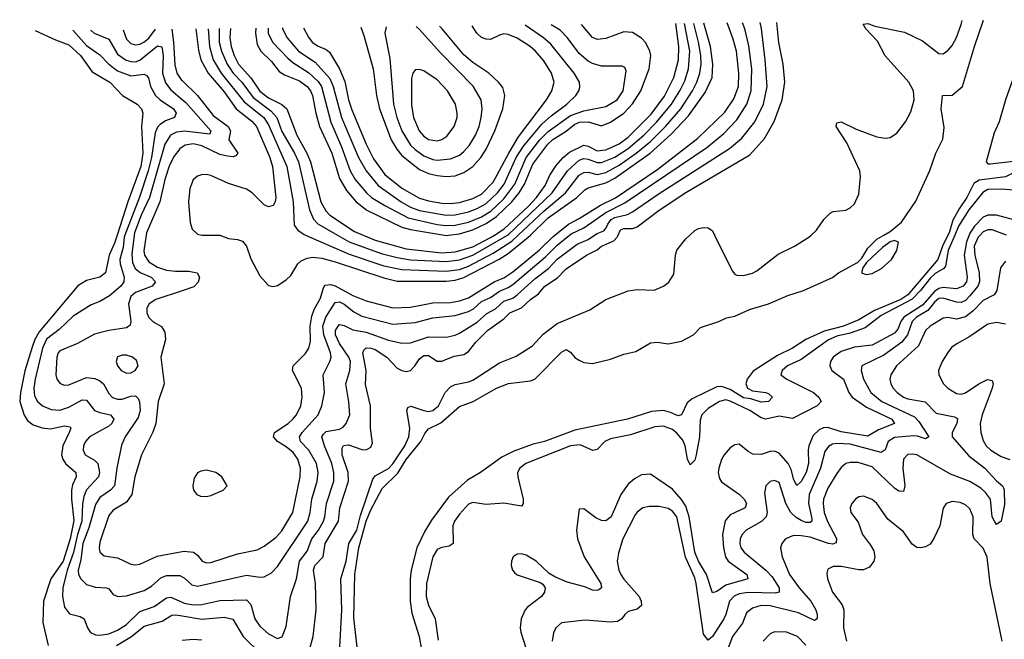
# Model space of a CAD drawing. Header units: inches. Extents: x 1649636 to 1815363, y 506543 to 641975.
# Tile 384 of 656: x 1699269 to 1703705, y 638178 to 640971. Entities that reach past the tile are written whole.
import ezdxf

# ---------------------------------------------------------------- set-up
doc = ezdxf.new("R2010")
doc.units = ezdxf.units.IN
doc.header["$MEASUREMENT"] = 0
for name, color, linetype in [('B6693', 7, 'Continuous'), ('B6694', 7, 'Continuous'), ('B7603', 7, 'Continuous'), ('B7604', 7, 'Continuous')]:
    doc.layers.add(name, color=color, linetype=linetype)

msp = doc.modelspace()

# ---------------------------------------------------------------- linework, layer by layer
at = {"layer": 'B6693', "color": 5}
for points, elevation in [([(1699708, 640000), (1699696.5, 639963.5), (1699671.2, 639910), (1699655.7, 639830), (1699630.1, 639809.9), (1699570, 639794.9), (1699530, 639771.6), (1699356.1, 639563.9), (1699336.6, 639530), (1699324.6, 639495.4), (1699292.1, 639387.9), (1699271.6, 639290), (1699268.7, 639250), (1699288.4, 639188.4), (1699304.5, 639164.5), (1699330, 639144.1), (1699370, 639130.5), (1699407.3, 639127.3), (1699470, 639139.6), (1699496, 639136), (1699499.7, 639130), (1699492.2, 639110), (1699462.5, 639050), (1699457.5, 639010), (1699462.4, 638990), (1699474.4, 638970), (1699521.9, 638930), (1699522.7, 638910), (1699506.3, 638873.7), (1699501.4, 638850), (1699501.7, 638810), (1699512.8, 638712.8), (1699496.7, 638630), (1699463.9, 638530), (1699408.9, 638450), (1699376.3, 638350), (1699373.5, 638253.5), (1699396.5, 638150)], 420), ([(1699742.7, 640000), (1699738.8, 639990), (1699735.3, 639944.7), (1699720.3, 639890), (1699721, 639870), (1699740.1, 639810), (1699737.9, 639790), (1699724, 639770), (1699673.3, 639726.7), (1699630, 639700.8), (1699590, 639686.3), (1699510, 639634.6), (1699446.1, 639573.9), (1699390, 639531.5), (1699371.4, 639490), (1699338.4, 639350), (1699331.8, 639310), (1699335, 639275), (1699349.4, 639250), (1699371.5, 639230), (1699410, 639214.2), (1699450, 639211.1), (1699490, 639223.6), (1699550, 639257.5), (1699570, 639255.5), (1699606.4, 639210), (1699630, 639199.7), (1699677.4, 639190), (1699693.5, 639170), (1699683.5, 639150), (1699670, 639138.3), (1699583, 639090), (1699564.8, 639070), (1699556, 639050), (1699555, 639030), (1699563.7, 639010), (1699605.9, 638985.9), (1699621.2, 638970), (1699628.1, 638930), (1699623.3, 638910), (1699570, 638851.6), (1699557.8, 638822.2), (1699551, 638789), (1699548.8, 638710), (1699529.4, 638650.6), (1699511.4, 638568.6), (1699482.5, 638490), (1699462.7, 638410), (1699460.8, 638370), (1699470, 638322.4), (1699492.9, 638292.9), (1699540.4, 638280.5), (1699559.1, 638270), (1699574.2, 638230), (1699588.1, 638208.1), (1699610, 638198.3), (1699630, 638196.6), (1699670, 638202.1), (1699710, 638218.3), (1699750, 638244), (1699810, 638303.8), (1699874.8, 638325.2), (1699930, 638364.6), (1699950, 638367.9), (1700000, 638345.8)], 440), ([(1699784.7, 640000), (1699774.4, 639914.4), (1699776.6, 639876.6), (1699789.4, 639849.4), (1699811.3, 639831.3), (1699861.2, 639810), (1699880.4, 639790), (1699864.8, 639770), (1699790, 639741), (1699770, 639722.5), (1699759.3, 639690), (1699769.4, 639610.6), (1699766.2, 639593.8), (1699750, 639581.5), (1699670, 639570.5), (1699606.3, 639553.7), (1699528.8, 639511.2), (1699450, 639478), (1699442, 639470), (1699436.4, 639450), (1699431.9, 639370), (1699436.1, 639350), (1699451.3, 639331.3), (1699470, 639324.1), (1699490, 639325.4), (1699570, 639357.3), (1699606.7, 639353.3), (1699630, 639343.6), (1699646.7, 639330), (1699670, 639285.4), (1699687.4, 639267.4), (1699710, 639260.1), (1699730, 639261), (1699770, 639274.1), (1699790, 639275.5), (1699802.9, 639262.9), (1699808.6, 639248.6), (1699810.9, 639210), (1699802.4, 639177.6), (1699744.1, 639090), (1699726.7, 639053.3), (1699706, 638950), (1699696.2, 638870), (1699678.1, 638850), (1699630, 638816.4), (1699610, 638785), (1699579.9, 638680.1), (1699553.6, 638610), (1699543.7, 638536.3), (1699531.8, 638490), (1699533.8, 638470), (1699544.1, 638450), (1699570, 638425.2), (1699610, 638413.1), (1699660.5, 638410), (1699670, 638404.9), (1699690, 638380.3), (1699711.1, 638371.1), (1699750, 638374.1), (1699830, 638398.5), (1699862.1, 638417.9), (1699904.9, 638455.1), (1699930, 638465.6), (1699990, 638465.5), (1700000, 638459.9)], 460), ([(1699839.1, 640000), (1699828.6, 639928.6), (1699830.5, 639910), (1699850, 639879.1), (1699890, 639855.4), (1699930, 639842.5), (1699970, 639837.3), (1700000, 639837.5)], 480), ([(1700000, 639749.2), (1699881.5, 639710), (1699851.5, 639690), (1699842, 639670), (1699842.1, 639650), (1699850, 639628.8), (1699870, 639608.7), (1699908.1, 639588.1), (1699922.9, 639562.9), (1699926.2, 639530), (1699904.8, 639450), (1699919.8, 639330), (1699893.3, 639250), (1699882, 639150), (1699867.9, 639112.1), (1699817.4, 639010), (1699787.2, 638910), (1699773.3, 638830), (1699750, 638795.4), (1699690, 638760.5), (1699670, 638735.8), (1699630, 638615.6), (1699626.3, 638590), (1699630.3, 638570), (1699650, 638554.7), (1699710, 638544.8), (1699770, 638516), (1699790, 638513.4), (1699810, 638517.1), (1699887.6, 638552.4), (1700000, 638572.9)], 480), ([(1699704.9, 638150), (1699772, 638190), (1699830, 638237.3), (1699910, 638260.1), (1699953.4, 638286.6), (1699971.6, 638288.4), (1700000, 638283.5)], 420)]:
    msp.add_lwpolyline(points, dxfattribs=dict(at, elevation=elevation))
at = {"layer": 'B6693', "color": 5, "elevation": 480}
msp.add_lwpolyline([(1699730, 639458.7), (1699709.5, 639450.5), (1699702.6, 639430), (1699709.3, 639410), (1699726.2, 639390), (1699750, 639377.4), (1699770, 639379.4), (1699788.4, 639390), (1699802, 639410), (1699794.6, 639434.6), (1699776.8, 639450), (1699750, 639458.4)], close=True, dxfattribs=at)
at = {"layer": 'B6694', "color": 5}
for points, elevation in [([(1699338.1, 640921.8), (1699430, 640880.1), (1699490, 640858.2), (1699542.1, 640810), (1699595.4, 640735.4), (1699674.8, 640690), (1699732.6, 640630), (1699798, 640590), (1699817.1, 640570), (1699823.5, 640550), (1699816.9, 640490), (1699823.6, 640370), (1699814.2, 640310), (1699755.4, 640150), (1699708, 640000)], 420), ([(1699508.2, 640923.7), (1699510, 640922.8), (1699570, 640854.8), (1699630, 640813.1), (1699670.1, 640770), (1699710, 640739.9), (1699770, 640718.4), (1699830, 640725.7), (1699840.1, 640720.1), (1699849.1, 640709.1), (1699858.5, 640670), (1699880.1, 640630), (1699900.9, 640610), (1699961.5, 640570), (1699973.5, 640550), (1699965.8, 640530), (1699925.6, 640514.5), (1699901.2, 640498.8), (1699890, 640486.6), (1699878.6, 640461.4), (1699862.3, 640350), (1699847.5, 640290), (1699809.1, 640170.9), (1699742.7, 640000)], 440), ([(1699588.4, 640924.6), (1699590, 640922.4), (1699604.2, 640910), (1699670, 640884.1), (1699710, 640816.3), (1699748.9, 640788.9), (1699770, 640782.1), (1699790, 640781.7), (1699810, 640788.7), (1699890, 640853.6), (1699909.5, 640849.5), (1699915.2, 640810), (1699911.8, 640730), (1699925.8, 640685.8), (1699950, 640655.2), (1700000, 640612)], 460), ([(1699735.3, 640926.2), (1699750, 640884), (1699770, 640863.6), (1699790, 640857.6), (1699810, 640860.9), (1699828.2, 640870), (1699850, 640888.6), (1699880.1, 640927.8)], 480), ([(1699954.6, 640928.6), (1699962.2, 640870), (1699967.4, 640767.4), (1699977.2, 640730), (1699998.3, 640698.3), (1700000, 640696.7)], 480), ([(1700000, 640467.1), (1699975.6, 640464.3), (1699948.6, 640450), (1699922.1, 640410), (1699853.5, 640170), (1699815.9, 640090), (1699785.9, 640010), (1699784.7, 640000)], 460), ([(1700000, 640396.5), (1699990.3, 640389.7), (1699964, 640356), (1699944.3, 640315.7), (1699922.7, 640250), (1699900.2, 640150), (1699840.5, 640010), (1699839.1, 640000)], 480)]:
    msp.add_lwpolyline(points, dxfattribs=dict(at, elevation=elevation))
at = {"layer": 'B7603', "color": 5}
for points, elevation in [([(1700000, 638572.9), (1700010, 638574.7), (1700051.3, 638571.3), (1700070, 638557.7), (1700090.1, 638530.1), (1700110, 638521.9), (1700130, 638523.6), (1700250, 638563.6), (1700338.9, 638581.1), (1700370, 638597.3), (1700423.2, 638636.8), (1700450, 638666.7), (1700499, 638750), (1700532.3, 638910), (1700534.5, 638950), (1700521.7, 638990), (1700500.1, 639020.1), (1700470, 639045.5), (1700429.9, 639070), (1700411.6, 639090), (1700416.9, 639110), (1700477.8, 639150), (1700499.9, 639170), (1700516, 639190), (1700535.5, 639230), (1700541.6, 639270), (1700537.8, 639310), (1700498.5, 639390), (1700501, 639410), (1700555.4, 639464.6), (1700571.1, 639490), (1700578.7, 639521.3), (1700577.5, 639590), (1700584.8, 639635.2), (1700595.5, 639664.5), (1700624.6, 639715.4), (1700637.5, 639762.5), (1700645.3, 639774.7), (1700670, 639777), (1700690, 639771.6), (1700770, 639728.4), (1700830, 639703.2), (1700950, 639672.8), (1701030, 639675.7), (1701130, 639694.3), (1701210, 639696), (1701250, 639703.7), (1701290, 639717.8), (1701406.1, 639790), (1701450, 639807.7), (1701490, 639833.9), (1701610, 639932.9), (1701670, 639992.7), (1701679.1, 640000)], 480), ([(1700000, 638459.9), (1700010, 638454.3), (1700043.9, 638423.9), (1700070, 638417.1), (1700290, 638467.4), (1700350, 638457.4), (1700370, 638459.5), (1700403, 638477), (1700430, 638506), (1700566.6, 638710), (1700577.6, 638750), (1700584.5, 638810), (1700609.2, 638890), (1700614.1, 638930), (1700606.2, 638970), (1700571.6, 639030), (1700534.3, 639070), (1700528.8, 639090), (1700541.1, 639110), (1700612.8, 639190), (1700630.4, 639230), (1700642.1, 639290), (1700636.2, 639370), (1700666.7, 639430), (1700671.3, 639450), (1700669, 639470), (1700638.9, 639550), (1700634.5, 639590), (1700647.3, 639630), (1700690, 639696.6), (1700710, 639699.1), (1700730, 639688.9), (1700773.6, 639653.6), (1700810, 639634.2), (1700950, 639598.3), (1701050, 639605.5), (1701130, 639626.7), (1701230, 639637), (1701290, 639655.9), (1701312.7, 639667.3), (1701350, 639700.4), (1701390, 639718.1), (1701430, 639747.4), (1701470, 639763.4), (1701490, 639777.3), (1701637.9, 639902.1), (1701690, 639955.3), (1701746.2, 640000)], 460), ([(1700000, 638345.8), (1700010, 638341.3), (1700050, 638333.3), (1700090, 638334.8), (1700170, 638352.7), (1700290, 638355.7), (1700310, 638334.9), (1700328.6, 638270), (1700350, 638237.1), (1700390, 638202.4), (1700430, 638181.7), (1700450.6, 638189.4), (1700470, 638234.8), (1700488.5, 638370), (1700515.2, 638450), (1700529.2, 638530), (1700564.6, 638575.4), (1700584.2, 638630), (1700615.6, 638670), (1700636.8, 638710), (1700643.5, 638730), (1700651.2, 638790), (1700684, 638890), (1700683.9, 638930), (1700675.1, 638970), (1700641.6, 639050), (1700630.4, 639090), (1700636.9, 639103.1), (1700650, 639114), (1700710, 639125.3), (1700726.5, 639133.5), (1700740.2, 639150), (1700755.7, 639190), (1700751.8, 639248.2), (1700738.3, 639330), (1700756.7, 639390), (1700758.4, 639430), (1700750.9, 639450), (1700710, 639511.9), (1700691.8, 639550), (1700690.9, 639570), (1700703, 639590), (1700710, 639596.4), (1700730, 639593), (1700770, 639573.5), (1700830, 639562.6), (1700930, 639526), (1700990, 639512.3), (1701030, 639514.3), (1701110, 639541.8), (1701190, 639539.6), (1701230, 639548.5), (1701250, 639557.9), (1701330, 639607.4), (1701372.9, 639647.1), (1701411.9, 639668.1), (1701450, 639702.2), (1701490, 639716.3), (1701509.9, 639730), (1701590, 639802.4), (1701650.7, 639849.3), (1701690, 639891.1), (1701780.6, 639959.4), (1701830, 639980.7), (1701858.8, 640000)], 440), ([(1700090, 640000.1), (1700170, 640000.1), (1700170.2, 640000)], 520), ([(1700170.2, 640000), (1700210, 639985), (1700250, 639980.4), (1700272.8, 639972.8), (1700290.1, 639950.1), (1700310, 639893.1), (1700350, 639817), (1700390, 639773.1), (1700410, 639767.8), (1700430, 639772.2), (1700470, 639798.2), (1700490, 639818.5), (1700522.1, 639870), (1700536.5, 639883.5), (1700564.1, 639895.9), (1700590, 639900.1), (1700630, 639896.1), (1700690, 639880.2), (1700910, 639806.9), (1700970, 639793.1), (1701190, 639792.6), (1701230, 639796.9), (1701270, 639808.3), (1701429.1, 639890.9), (1701470, 639917.8), (1701559.4, 639990), (1701569.6, 640000)], 520), ([(1700556, 640000), (1700753.8, 639913.8), (1700910, 639862.2), (1700990, 639845.1), (1701190, 639838), (1701250, 639844.3), (1701290, 639860), (1701401.2, 639918.8), (1701486.7, 639973.3), (1701515.1, 640000)], 540), ([(1700574.4, 638130), (1700591.6, 638190), (1700604.5, 638310), (1700601.3, 638430), (1700591.7, 638490), (1700598.2, 638510), (1700635.7, 638550), (1700644.7, 638610), (1700704.5, 638710), (1700710.9, 638770), (1700749.6, 638890), (1700748.7, 638930), (1700721, 639010), (1700721, 639039), (1700728.3, 639051.7), (1700750, 639054.5), (1700810, 639032.9), (1700830, 639031.6), (1700850, 639043.5), (1700857.8, 639062.2), (1700849.4, 639130), (1700849.9, 639230), (1700826, 639326), (1700829.9, 639390), (1700815.3, 639470), (1700818.6, 639481.4), (1700830, 639491.1), (1700850, 639490.5), (1700870, 639483.7), (1700923.3, 639450), (1700970, 639400.7), (1700990, 639389.2), (1701010, 639385), (1701030, 639390.1), (1701049.6, 639410.4), (1701070, 639441.9), (1701090, 639457.8), (1701110, 639457.4), (1701150, 639432), (1701170, 639431), (1701226.1, 639453.9), (1701270, 639461.9), (1701290, 639475.1), (1701323.4, 639516.6), (1701376.7, 639570), (1701450, 639622.7), (1701477.5, 639650), (1701530, 639672.4), (1701569.9, 639710), (1701605.4, 639734.6), (1701634.1, 639770), (1701692, 639808), (1701730, 639848.3), (1701821.9, 639910), (1701870, 639933.2), (1701890, 639950.4), (1701946, 639974), (1701960.8, 639990), (1701965.3, 640000)], 420), ([(1700700.8, 640000), (1700753.1, 639970), (1700897.7, 639917.7), (1700970, 639898.7), (1701029, 639889), (1701190, 639880.3), (1701250, 639887.9), (1701310, 639909.4), (1701466.8, 640000)], 560), ([(1700704.6, 638030), (1700719.8, 638310), (1700714.9, 638450), (1700739.5, 638530), (1700751, 638609), (1700787.8, 638670), (1700804.6, 638735.4), (1700859.6, 638900.4), (1700870, 638914.4), (1700930, 638947.5), (1700950, 638968.8), (1701003.4, 639050), (1701022.1, 639090), (1701027.1, 639130), (1701013.2, 639210), (1701017.8, 639222.2), (1701031.5, 639228.5), (1701090, 639208.6), (1701110, 639205.4), (1701130, 639209.3), (1701156, 639230), (1701186.1, 639290), (1701210, 639316.2), (1701230, 639326.7), (1701290, 639338.1), (1701310, 639346), (1701430, 639424.8), (1701506, 639454), (1701579.5, 639500.5), (1701627, 639553), (1701690, 639602), (1701836.9, 639663.1), (1701910, 639709.2), (1702010, 639748.2), (1702050, 639755.2), (1702127.7, 639752.3), (1702169.8, 639770.2), (1702192.8, 639787.2), (1702215.5, 639824.5), (1702223.5, 639910), (1702230, 639932.2), (1702270, 639982.6), (1702288.1, 640000)], 380), ([(1700799.8, 638050), (1700774, 638274), (1700778.1, 638470), (1700796.4, 638590), (1700829.2, 638710.8), (1700850, 638760.8), (1700902.5, 638857.5), (1700972.7, 638927.3), (1701010, 638988.5), (1701076, 639070), (1701094.1, 639105.9), (1701110, 639125.9), (1701166.8, 639153.2), (1701250, 639227.9), (1701311.9, 639250), (1701417.4, 639310), (1701471, 639331), (1701570, 639343.6), (1701590, 639350.3), (1701710, 639472.6), (1701730, 639483.7), (1701750, 639472.7), (1701770, 639448.7), (1701790, 639436), (1701810, 639425.5), (1701850, 639420.5), (1701930, 639440.4), (1701990, 639463.7), (1702044.9, 639475.1), (1702110, 639513.7), (1702142.7, 639517.3), (1702190.4, 639510.4), (1702250, 639521.7), (1702304, 639550), (1702336.6, 639583.4), (1702419, 639610), (1702453.7, 639626.3), (1702490, 639634.9), (1702556.1, 639663.9), (1702642.7, 639690), (1702730, 639727.2), (1702799.3, 639750), (1702930, 639808.2), (1702957.2, 639830), (1703043.2, 639876.8), (1703063.2, 639896.8), (1703090, 639941), (1703130, 639981), (1703162.6, 640000)], 360), ([(1700816.1, 640000), (1700870, 639977.7), (1701010, 639938.6), (1701170, 639919.6), (1701230, 639923.9), (1701310, 639947.4), (1701390.5, 639989.5), (1701407.2, 640000)], 580), ([(1703450.6, 640000), (1703425.8, 639950), (1703405.1, 639890), (1703270, 639730.5), (1703237.8, 639710), (1703120.3, 639659.7), (1703050, 639618.6), (1702980.6, 639590), (1702892.8, 639567.2), (1702811, 639529), (1702750.4, 639490), (1702682.4, 639457.6), (1702573.5, 639386.5), (1702545.6, 639350), (1702540.9, 639330), (1702548.4, 639310), (1702570, 639298), (1702630.7, 639290), (1702643.7, 639283.7), (1702660.4, 639270), (1702642.4, 639250), (1702610, 639246.1), (1702562.1, 639262.1), (1702530, 639266.4), (1702470, 639304.5), (1702430, 639317.5), (1702410, 639316.5), (1702297.8, 639262.2), (1702276.3, 639243.7), (1702250, 639189.6), (1702235.1, 639184.9), (1702201, 639201), (1702170, 639209.5), (1702114.6, 639205.4), (1702007.3, 639170), (1701770, 639121.1), (1701632.4, 639070), (1701582.5, 639057.5), (1701494.7, 639025.3), (1701441.6, 638998.4), (1701344.9, 638930), (1701285.5, 638894.5), (1701201.2, 638818.8), (1701124.7, 638715.3), (1701094.6, 638665.4), (1701058.5, 638590), (1701032.5, 638490), (1701028.6, 638450), (1701027.9, 638350), (1701035.6, 638295.6), (1701068.2, 638190), (1701079.2, 638130)], 360), ([(1703481.4, 640000), (1703451.4, 639930), (1703439.6, 639860.4), (1703432, 639850), (1703392.8, 639827.2), (1703372.1, 639807.9), (1703327.5, 639750), (1703290, 639711.7), (1703150, 639637.7), (1703078.3, 639581.7), (1703010, 639558.2), (1702950, 639544.1), (1702912.4, 639527.6), (1702790, 639439.8), (1702728.2, 639410), (1702704, 639390), (1702698.6, 639370), (1702724.3, 639350), (1702845.1, 639290), (1702869.5, 639270), (1702879.1, 639250), (1702861.2, 639230), (1702750, 639173), (1702690, 639183.3), (1702630, 639170.8), (1702610, 639175.9), (1702558.7, 639210), (1702470, 639251.1), (1702450, 639257.1), (1702421, 639250), (1702370, 639218.1), (1702342.7, 639190), (1702334.1, 639165.9), (1702331.1, 639090), (1702316.9, 639010), (1702310, 638986.1), (1702290, 638964.2), (1702276.7, 638990), (1702266.8, 639050), (1702256.2, 639076.2), (1702230, 639107.1), (1702210, 639122.9), (1702170, 639139.2), (1702130, 639135.6), (1702020, 639100), (1701930, 639081.5), (1701904.3, 639070), (1701870, 639033.9), (1701850.6, 639029.4), (1701794.5, 639054.5), (1701750, 639050.5), (1701548.6, 638970), (1701522.1, 638950), (1701512.1, 638930), (1701512.5, 638910), (1701536.9, 638810), (1701536.3, 638790), (1701530, 638778.5), (1701450, 638792), (1701370, 638785.2), (1701310, 638794.7), (1701290, 638786.3), (1701250, 638741.8), (1701227.8, 638710), (1701219.5, 638690), (1701222.3, 638610), (1701203, 638597), (1701170, 638591.9), (1701150, 638582), (1701130.1, 638550), (1701101.1, 638430), (1701100.6, 638370), (1701110, 638331.3), (1701140.8, 638270), (1701153.4, 638173.4)], 380), ([(1701182, 640000), (1701190, 639998.7), (1701200.7, 640000)], 620), ([(1703546.3, 640000), (1703534.3, 639970), (1703524.6, 639910), (1703537.4, 639810), (1703533.8, 639790), (1703518.8, 639770), (1703490, 639758.1), (1703430, 639763.8), (1703410, 639758.9), (1703390, 639746), (1703335.8, 639684.2), (1703251.9, 639630), (1703238, 639610), (1703224.4, 639575.6), (1703210, 639557.7), (1703110, 639503.5), (1703030, 639495.2), (1702970, 639475.6), (1702934.3, 639450), (1702921.9, 639430), (1702918.7, 639410), (1702928.1, 639390), (1702979.9, 639350), (1703003.7, 639290), (1703019.9, 639270), (1703083.8, 639223.8), (1703197.7, 639170), (1703209.4, 639150), (1703137.7, 639122.3), (1703090, 639093.6), (1702970, 639112.5), (1702910, 639132.1), (1702890, 639131.1), (1702870, 639122.2), (1702843.9, 639096.1), (1702824.4, 639050), (1702820.8, 639030), (1702822.4, 638970), (1702812.7, 638930), (1702790, 638889.2), (1702770, 638871.6), (1702756.1, 638896.1), (1702743.8, 638943.8), (1702730.9, 638970), (1702690, 639016.7), (1702670, 639026), (1702650, 639024.3), (1702610, 639011.5), (1702572, 639012), (1702550, 639024.2), (1702510, 639057.6), (1702490, 639054.8), (1702470, 639040.7), (1702443.1, 639010), (1702430, 638988.7), (1702417.9, 638950), (1702416.3, 638930), (1702422, 638902), (1702430, 638888.1), (1702511.4, 638830), (1702532.3, 638810), (1702543.1, 638790), (1702536.8, 638770), (1702470, 638739.1), (1702447.8, 638712.2), (1702435.1, 638650), (1702439.3, 638590), (1702449.1, 638550), (1702460.5, 638530), (1702544.6, 638470), (1702548.9, 638450), (1702450, 638422.1), (1702410, 638392.5), (1702390, 638387.7), (1702363.3, 638470), (1702326.8, 638530), (1702311, 638570), (1702284.7, 638730), (1702270, 638777.7), (1702250, 638808.6), (1702210, 638854.6), (1702110, 638922.3), (1702070, 638918.6), (1702038.9, 638901.1), (1702010, 638877.3), (1701976.9, 638830), (1701933.7, 638730), (1701910, 638712.4), (1701890, 638713.4), (1701864.8, 638724.8), (1701810, 638766), (1701790, 638764), (1701777.4, 638670), (1701781.7, 638630), (1701811.9, 638550), (1701886.3, 638430), (1701890.2, 638410), (1701878.6, 638401.4), (1701870, 638397.1), (1701850, 638399.9), (1701814.8, 638414.8), (1701734.6, 638434.6), (1701679.4, 638459.4), (1701654.8, 638474.8), (1701595.3, 638530), (1701550, 638556.3), (1701530, 638562.4), (1701510, 638561.5), (1701492.7, 638550), (1701484.2, 638530), (1701483, 638510), (1701488.9, 638488.9), (1701498.3, 638478.3), (1701510, 638469.1), (1701614, 638434), (1701625.9, 638425.9), (1701636, 638410), (1701633.4, 638390), (1701619.2, 638370), (1701556.9, 638323.1), (1701546.1, 638310), (1701528.3, 638270), (1701523.2, 638230), (1701526.4, 638210), (1701557.9, 638110)], 420), ([(1703596, 640000), (1703586.4, 639990), (1703569, 639950), (1703571.9, 639910), (1703592.2, 639830), (1703593.6, 639790), (1703586.1, 639770), (1703550, 639725.5), (1703530, 639705.4), (1703510, 639696.6), (1703490, 639698.3), (1703430, 639716), (1703410, 639714.8), (1703390, 639697.7), (1703359.8, 639660.1), (1703308.5, 639630), (1703289.8, 639610), (1703268.2, 639550), (1703242.3, 639517.7), (1703161.4, 639458.6), (1703063.2, 639410), (1703060.5, 639390), (1703070.1, 639350), (1703103.3, 639290), (1703153.1, 639250), (1703300, 639180), (1703319.3, 639159.3), (1703365.3, 639090), (1703350, 639080.8), (1703314, 639094), (1703295.4, 639095.4), (1703210, 639087.3), (1703181.3, 639070), (1703167.4, 639032.6), (1703150, 639019.2), (1703010, 639058.2), (1702950, 639060.7), (1702930, 639057), (1702912.4, 639047.6), (1702896.3, 639023.7), (1702876.8, 638950), (1702825.8, 638830), (1702823.2, 638790), (1702837.9, 638722.1), (1702837.5, 638710), (1702830, 638703.7), (1702810, 638705), (1702790, 638713.2), (1702767.1, 638727.1), (1702743.7, 638750), (1702719.9, 638790), (1702690, 638884.2), (1702670, 638894), (1702650, 638888.7), (1702630.1, 638869.9), (1702623.7, 638836.3), (1702636.4, 638750), (1702631.4, 638730), (1702611.1, 638708.9), (1702541.4, 638670), (1702524.3, 638650), (1702515.4, 638630), (1702513.1, 638610), (1702518.3, 638590), (1702532.5, 638570), (1702629.6, 638489.6), (1702659.3, 638459.3), (1702691, 638410), (1702690.5, 638389.5), (1702674.1, 638385.9), (1702550, 638389.3), (1702510, 638382.9), (1702487.4, 638372.6), (1702466, 638350), (1702450.5, 638290), (1702440.9, 638270), (1702390, 638190.7), (1702370, 638174.5), (1702350, 638200.5), (1702316.6, 638430), (1702310, 638454.4), (1702267.8, 638547.8), (1702229.4, 638730), (1702210, 638755.2), (1702190, 638768.1), (1702150, 638777.1), (1702104.1, 638775.9), (1702076.4, 638770), (1702050, 638750.7), (1702041.4, 638738.6), (1701986.5, 638630), (1701966.4, 638566.4), (1701960.7, 638530), (1701967.8, 638490), (1701977.1, 638470), (1701990, 638449.3), (1702059.8, 638370), (1702069.3, 638350), (1702070.1, 638329.9), (1702050, 638312.9), (1702010, 638302.7), (1701994.6, 638290), (1701981.7, 638270), (1701961.5, 638258.5), (1701930, 638255.7), (1701815.9, 638264.1), (1701710, 638251.7), (1701683.6, 638230), (1701673.4, 638206.6), (1701667.9, 638170)], 440), ([(1702399.4, 640000), (1702478.8, 639838.8), (1702490, 639824.6), (1702500, 639820), (1702530, 639817.5), (1702570, 639828.7), (1702590, 639839.3), (1702686.4, 639913.6), (1702758.9, 639950), (1702824.4, 639990), (1702834.9, 640000)], 380), ([(1703710, 639882), (1703687.4, 639852.6), (1703670.5, 639750), (1703659.1, 639730), (1703610, 639704.9), (1703563.2, 639656.8), (1703530, 639631.8), (1703490, 639621.6), (1703450, 639628.7), (1703430, 639625.4), (1703370, 639589.9), (1703349.2, 639570), (1703318.6, 639501.4), (1703218.9, 639410), (1703193.5, 639370), (1703189.5, 639350), (1703193.1, 639330), (1703204.1, 639310), (1703222.2, 639290), (1703250, 639270.1), (1703270, 639261.8), (1703348.3, 639248.3), (1703397.1, 639197.1), (1703480.6, 639180.6), (1703493.7, 639173.7), (1703490.7, 639150), (1703469.5, 639110), (1703470.2, 639090), (1703545, 639005), (1703616.4, 638950), (1703670, 638891.6), (1703696.5, 638870), (1703700.8, 638860.8), (1703704.5, 638850), (1703705.3, 638785.3), (1703690, 638709.6), (1703670, 638694.7), (1703659.8, 638710), (1703649.9, 638730), (1703642, 638810), (1703620.1, 638840.1), (1703598.5, 638858.5), (1703550, 638889.9), (1703462.4, 638922.4), (1703310, 639008.7), (1703290, 639013.1), (1703270, 639011.1), (1703250.1, 638989.9), (1703248.2, 638950), (1703257.3, 638870), (1703250, 638844), (1703230, 638845.4), (1703210, 638858.5), (1703110, 638954.9), (1703045.7, 638974.3), (1703010, 638975.5), (1702990, 638969.8), (1702970, 638952.7), (1702950, 638925.3), (1702910, 638858.5), (1702890, 638809.3), (1702887.9, 638790), (1702893.1, 638750), (1702908.5, 638708.5), (1702948, 638632), (1702947.2, 638612.8), (1702932.8, 638607.2), (1702912.3, 638610), (1702830, 638637.6), (1702790, 638644.9), (1702754.7, 638645.3), (1702719.6, 638630), (1702702.8, 638610), (1702697.1, 638590), (1702704.6, 638550), (1702736.3, 638470), (1702780.6, 638410), (1702833.4, 638350), (1702855.6, 638310), (1702862.1, 638290), (1702860.9, 638270), (1702850, 638261.8), (1702777.1, 638297.1), (1702650, 638328.8), (1702610, 638329.5), (1702570, 638318), (1702543.5, 638296.5), (1702524.8, 638250), (1702479.8, 638190), (1702449.4, 638110.6)], 460), ([(1700000, 639837.5), (1700030, 639837.7), (1700068.5, 639830), (1700078.5, 639810), (1700072.1, 639787.9), (1700053.2, 639766.8), (1700000, 639749.2)], 480), ([(1703710, 639599), (1703670, 639606.2), (1703630, 639597.8), (1703550, 639543.4), (1703490.1, 639509.9), (1703467.3, 639492.7), (1703450, 639471.1), (1703424.5, 639430), (1703407.9, 639390), (1703409, 639370), (1703430.2, 639330), (1703450, 639309.3), (1703490, 639285.7), (1703510, 639283.2), (1703530, 639288.9), (1703590, 639330.1), (1703628.9, 639348.9), (1703650, 639344.9), (1703654.3, 639330), (1703649.5, 639310), (1703605, 639190), (1703596.1, 639150), (1703599.2, 639110), (1703610, 639074), (1703623.7, 639050), (1703644.3, 639030), (1703690, 639001.9), (1703730, 638988.4)], 480), ([(1703695.3, 638170), (1703641.6, 638430), (1703627.3, 638547.3), (1703610, 638588.5), (1703568.7, 638630), (1703562.9, 638650), (1703563.9, 638730), (1703550, 638765.4), (1703530, 638784.2), (1703505.2, 638794.8), (1703470, 638798.5), (1703443, 638790), (1703430, 638769), (1703414.9, 638690), (1703387.5, 638632.5), (1703370, 638606.3), (1703350, 638594.5), (1703328, 638590), (1703310, 638592), (1703290, 638606), (1703250, 638662.7), (1703179.7, 638719.7), (1703130.9, 638790), (1703110, 638808.2), (1703070, 638823.1), (1703050, 638819.7), (1703034.9, 638810), (1703018, 638790), (1703010.3, 638770), (1703013.7, 638750), (1703045.8, 638705.8), (1703065.8, 638650), (1703102.2, 638602.2), (1703116.2, 638576.2), (1703120.8, 638550), (1703117, 638530), (1703096.9, 638503.1), (1703070, 638490.5), (1703050, 638490.5), (1702970, 638506.6), (1702933.4, 638506.6), (1702910, 638494), (1702904.4, 638475.6), (1702908.1, 638450), (1702930.2, 638390), (1702973.6, 638333.6), (1702982, 638310), (1702979.8, 638230), (1702993.6, 638170)], 480), ([(1700000, 638283.5), (1700090, 638267.9), (1700190, 638277.1), (1700228.3, 638268.3), (1700274.9, 638190), (1700356.5, 638110)], 420), ([(1700000, 638173.6), (1700050, 638178.3), (1700090, 638175)], 380), ([(1702810, 638150.9), (1702772.3, 638190), (1702724, 638210), (1702670, 638210.8), (1702650, 638201.7), (1702618.5, 638170)], 480)]:
    msp.add_lwpolyline(points, dxfattribs=dict(at, elevation=elevation))
for points, elevation in [([(1703210, 639975.3), (1703190, 639969), (1703155.2, 639944.8), (1703084, 639876), (1703067.1, 639852.9), (1703060.7, 639830), (1703082.2, 639822.2), (1703110, 639827.4), (1703150.9, 639850), (1703196.4, 639890), (1703220.5, 639930), (1703228.4, 639968.4)], 360), ([(1700110, 638940.3), (1700084.2, 638935.8), (1700070, 638927.6), (1700055.2, 638904.8), (1700048, 638870), (1700051.6, 638850), (1700067, 638830), (1700083.5, 638823.5), (1700110, 638821.1), (1700130, 638825.6), (1700186, 638850), (1700202.7, 638870), (1700178.7, 638910), (1700151.8, 638930)], 520)]:
    msp.add_lwpolyline(points, close=True, dxfattribs=dict(at, elevation=elevation))
at = {"layer": 'B7604', "color": 5}
for points, elevation in [([(1702834.9, 640000), (1702858, 640022), (1702891.1, 640070), (1702920.6, 640099.4), (1702933.7, 640106.3), (1702990, 640112.7), (1703010, 640122.7), (1703030, 640140.9), (1703050, 640184), (1703056.7, 640263.3), (1703054.2, 640290), (1702995.8, 640415.8), (1702946.6, 640490), (1702950, 640506), (1702970, 640510.2), (1703037.4, 640477.4), (1703130, 640443.8), (1703170, 640437.7), (1703190, 640440.7), (1703219.9, 640460.1), (1703259.8, 640510), (1703284.3, 640555.7), (1703298.7, 640610), (1703294.9, 640650), (1703274.9, 640690), (1703168, 640808), (1703133.8, 640873.8), (1703081.5, 640930), (1703068.9, 640951.1), (1703090, 640953.5), (1703121.7, 640941.7), (1703254.5, 640914.5), (1703335.7, 640875.7), (1703410, 640818.9), (1703430, 640818), (1703450, 640831.8), (1703470, 640855), (1703490, 640891), (1703510.9, 640950), (1703514.8, 640968)], 380), ([(1703162.6, 640000), (1703190, 640016), (1703241.6, 640058.4), (1703306.3, 640153.7), (1703368.8, 640291.2), (1703396.3, 640370), (1703427.1, 640432.9), (1703434.1, 640485.9), (1703420.7, 640570), (1703426, 640630), (1703470, 640630.4), (1703516.2, 640670), (1703570, 640850.7), (1703611.3, 640969.1)], 360), ([(1703809.7, 640971.3), (1703796.3, 640923.7), (1703760.4, 640750), (1703709.8, 640610), (1703681.5, 640510), (1703658.6, 640461.4), (1703622.6, 640330), (1703630, 640321.7), (1703641.5, 640321.5), (1703731.9, 640331.9), (1703790, 640333), (1703812.4, 640330), (1703830.5, 640310), (1703770, 640293.5), (1703710, 640262.4), (1703592, 640248), (1703566.8, 640233.2), (1703536.5, 640170), (1703501.1, 640118.9), (1703473.3, 640066.7), (1703455.6, 640010), (1703450.6, 640000)], 360), ([(1700063, 640929.8), (1700074.4, 640834.4), (1700085.2, 640790), (1700118.5, 640730), (1700190, 640645.5), (1700243.6, 640570), (1700314.4, 640514.4), (1700335.6, 640490), (1700395.4, 640350), (1700408.2, 640310), (1700422.3, 640170), (1700419.1, 640150), (1700410, 640133.6), (1700390, 640128.1), (1700370, 640136.4), (1700315.8, 640190), (1700290, 640207.8), (1700210, 640232.8), (1700130, 640268.9), (1700110, 640273.8), (1700087.5, 640272.5), (1700070, 640266.3), (1700050.7, 640249.3), (1700034.6, 640210), (1700028.7, 640148.7), (1700036.3, 640056.3), (1700046.2, 640026.2), (1700070, 640005), (1700090, 640000.1)], 520), ([(1700117.4, 640930.4), (1700123.8, 640850), (1700141.1, 640790), (1700176.4, 640730), (1700280.4, 640600.4), (1700368.8, 640530), (1700390, 640496.8), (1700471.6, 640310), (1700500.2, 640150), (1700505.1, 640045.1), (1700522.2, 640022.2), (1700550, 640002.6), (1700556, 640000)], 540), ([(1700167.8, 640931), (1700167.5, 640870), (1700177.2, 640830), (1700203.2, 640770), (1700230, 640730.1), (1700269.7, 640689.7), (1700320.8, 640620.8), (1700400.5, 640560.5), (1700426.7, 640530), (1700450, 640467.6), (1700506.5, 640370), (1700524.6, 640330), (1700574.1, 640114.1), (1700592.2, 640072.2), (1700611.3, 640051.3), (1700700.8, 640000)], 560), ([(1700218.4, 640931.5), (1700215.4, 640890), (1700221.7, 640850), (1700234.5, 640810), (1700254.5, 640770), (1700309.7, 640709.7), (1700350, 640649.5), (1700390, 640619), (1700449, 640589), (1700472.6, 640570), (1700516.8, 640450), (1700562.3, 640370), (1700579.5, 640330), (1700626.1, 640150), (1700648.1, 640110), (1700665.5, 640090), (1700776.4, 640016.4), (1700816.1, 640000)], 580), ([(1700332.7, 640932.8), (1700331.5, 640910), (1700339.1, 640859.1), (1700355.5, 640830), (1700402.5, 640782.5), (1700437.4, 640737.4), (1700462.1, 640722.1), (1700530, 640695.4), (1700563.5, 640670), (1700579.1, 640650), (1700587.5, 640630), (1700602.8, 640550), (1700619.8, 640490), (1700674.4, 640370), (1700710, 640255.9), (1700741.2, 640201.2), (1700785, 640150), (1700833.2, 640113.2), (1700990, 640036.2), (1701030, 640025), (1701182, 640000)], 620), ([(1700387.9, 640933.4), (1700388.9, 640908.9), (1700408.7, 640868.7), (1700477.2, 640797.2), (1700498.6, 640778.6), (1700570, 640733.5), (1700612.7, 640692.7), (1700628.6, 640670), (1700669.8, 640509.8), (1700718.7, 640398.7), (1700758.3, 640290), (1700779.9, 640250), (1700830.7, 640190.7), (1700854.2, 640170), (1700913.6, 640133.6), (1701018.3, 640078.3), (1701150, 640047.2), (1701190, 640042.7), (1701230, 640045.2), (1701290, 640057.8), (1701350, 640082.7), (1701391.5, 640108.5), (1701450, 640163), (1701498.9, 640230), (1701550.6, 640349.4), (1701611.7, 640430), (1701650, 640467.7), (1701750, 640539.3), (1701810, 640560.1), (1701910, 640580.5), (1701959.9, 640610), (1701988.2, 640650), (1702000.8, 640740.8), (1701995.1, 640755.1), (1701982.4, 640762.4), (1701890, 640762.1), (1701850, 640773.6), (1701830, 640784.3), (1701790, 640818.7), (1701737, 640890), (1701704, 640924), (1701663.4, 640947.5)], 640), ([(1700452.4, 640934.1), (1700452.7, 640930), (1700474.3, 640890), (1700524.5, 640830), (1700600.3, 640780.3), (1700666, 640706), (1700681.5, 640670), (1700719.1, 640530), (1700795.6, 640350), (1700829.7, 640290), (1700883.5, 640223.5), (1700987.1, 640150), (1701030, 640125.7), (1701070, 640110.8), (1701190, 640090.3), (1701230, 640091.6), (1701290, 640104.3), (1701330, 640119.4), (1701370, 640141.8), (1701421.8, 640190), (1701451.7, 640230), (1701506, 640350), (1701539.2, 640400.8), (1701620.5, 640499.5), (1701662.7, 640537.3), (1701733.2, 640590), (1701773.9, 640630), (1701787.4, 640650), (1701792.5, 640667.5), (1701790.5, 640690), (1701766.7, 640730), (1701661.5, 640861.5), (1701628.8, 640890), (1701546.4, 640946.2)], 660), ([(1700547, 640935.2), (1700570, 640892), (1700586.9, 640870), (1700610, 640854), (1700650, 640836.8), (1700664.6, 640824.6), (1700709.6, 640749.6), (1700733.1, 640693.1), (1700750.1, 640610), (1700764.5, 640564.5), (1700829.4, 640409.4), (1700863.4, 640343.4), (1700913.5, 640273.5), (1700990, 640211), (1701070, 640166.2), (1701110, 640153.8), (1701170, 640144.4), (1701210, 640142.8), (1701250, 640147.6), (1701310, 640164.6), (1701350, 640185.1), (1701401.9, 640238.1), (1701471.8, 640370), (1701516.7, 640443.3), (1701641.9, 640610), (1701666.6, 640650), (1701676.2, 640690), (1701665.4, 640730), (1701630, 640785.9), (1701592, 640830), (1701569.2, 640850), (1701510, 640888.1), (1701470, 640904.3), (1701450, 640906.7), (1701430, 640901.6), (1701390, 640881.6), (1701370, 640882.7), (1701350, 640890.3), (1701328, 640910), (1701307.2, 640943.6)], 680), ([(1700805.8, 640938), (1700819.9, 640899.9), (1700860.5, 640750), (1700875.7, 640630), (1700889.7, 640570), (1700942.9, 640430), (1700967.2, 640387.2), (1700990, 640359.2), (1701070, 640295.2), (1701110, 640277.5), (1701150, 640268.1), (1701190, 640264), (1701230, 640267.3), (1701270, 640282.2), (1701310, 640309.6), (1701347, 640350), (1701370, 640387.5), (1701409.9, 640470), (1701445.2, 640570), (1701454.2, 640630), (1701445.1, 640665.1), (1701425.4, 640690), (1701382.1, 640730), (1701310, 640777.8), (1701270, 640812.8), (1701172.3, 640930), (1701160.7, 640941.9)], 720), ([(1700919.1, 640939.3), (1700913.2, 640910), (1700936.3, 640796.3), (1700952.5, 640590), (1700967.2, 640530), (1700990, 640470.2), (1701030, 640405.8), (1701050, 640385.6), (1701090, 640357.5), (1701130, 640340.4), (1701150, 640337.5), (1701210, 640344.3), (1701250, 640360.9), (1701270, 640376.2), (1701295, 640405), (1701321.7, 640450), (1701338.8, 640490), (1701348.5, 640530), (1701353, 640570), (1701347.5, 640610), (1701311.6, 640671.6), (1701163.1, 640823.1), (1701070, 640927), (1701054.2, 640940.8)], 740), ([(1701200.7, 640000), (1701250, 640006.1), (1701310, 640023.4), (1701370, 640051.7), (1701416.5, 640083.5), (1701485.5, 640150), (1701519.2, 640190), (1701542.5, 640230), (1701580.5, 640319.5), (1701648.3, 640410), (1701670, 640430.9), (1701731.4, 640468.6), (1701770, 640500.6), (1701791, 640509), (1701830, 640511.3), (1701890, 640492.4), (1701930, 640508.6), (1701990.3, 640550), (1702030, 640591.4), (1702067.9, 640650), (1702104, 640750), (1702111.5, 640810), (1702108.4, 640830), (1702090, 640867), (1702070, 640887.9), (1702030, 640913.6), (1701990, 640915.8), (1701910, 640886.3), (1701870, 640881.9), (1701850, 640890.6), (1701800.3, 640949)], 620), ([(1701407.2, 640000), (1701451.8, 640028.2), (1701561, 640130), (1701596.7, 640170), (1701635.6, 640224.4), (1701657.4, 640270), (1701686.3, 640313.7), (1701717.6, 640350), (1701746.4, 640373.6), (1701810, 640405.2), (1701830, 640400.4), (1701870, 640379.7), (1701910, 640384.7), (1701970, 640412.1), (1702010, 640441.8), (1702114.2, 640545.8), (1702173.2, 640626.8), (1702215.8, 640710), (1702236.5, 640790), (1702238.1, 640850), (1702224.1, 640953.7)], 580), ([(1701466.8, 640000), (1701470, 640001.8), (1701668.1, 640190), (1701736.9, 640290), (1701790, 640337.4), (1701810, 640345.5), (1701830, 640342.7), (1701870, 640327.2), (1701890, 640327.7), (1701950, 640351.5), (1702010, 640390.3), (1702081, 640450), (1702139.8, 640510), (1702204.9, 640590), (1702242.6, 640650), (1702264.8, 640695.2), (1702282.1, 640750), (1702287.4, 640830), (1702264.1, 640954.2)], 560), ([(1701515.1, 640000), (1701630, 640107.9), (1701727.8, 640190), (1701790, 640270.1), (1701810, 640282.2), (1701830, 640283.5), (1701870, 640273.6), (1701910, 640282.7), (1701970, 640315), (1702045.8, 640370), (1702110, 640422.6), (1702178.6, 640490), (1702247, 640570), (1702300.1, 640650), (1702320.2, 640690), (1702333.1, 640730), (1702338.4, 640770), (1702337.2, 640810), (1702326.9, 640870), (1702306.1, 640954.6)], 540), ([(1701569.6, 640000), (1701650, 640078.3), (1701779.3, 640170), (1701815.5, 640204.5), (1701830, 640213.2), (1701910, 640235.7), (1701950, 640256.6), (1702109, 640370), (1702204.3, 640455.7), (1702282, 640538), (1702357.7, 640642.3), (1702387.8, 640710), (1702391.9, 640770), (1702381.4, 640850), (1702350.8, 640955.1)], 520), ([(1701679.1, 640000), (1701741, 640050), (1701790, 640075.1), (1701885.3, 640134.7), (1701952.5, 640167.5), (1702143.3, 640296.7), (1702323.5, 640436.5), (1702445.4, 640554.6), (1702486, 640614), (1702506.9, 640670), (1702509.4, 640730), (1702498.6, 640830), (1702483.2, 640883.2), (1702455.8, 640956.3)], 480), ([(1701746.2, 640000), (1701753.9, 640006.1), (1701810, 640032.5), (1701910, 640102.2), (1701994.7, 640145.3), (1702364.3, 640395.7), (1702441.4, 640458.6), (1702500.1, 640519.9), (1702544.7, 640590), (1702563.5, 640650), (1702567.5, 640750), (1702554, 640854), (1702536.2, 640930), (1702524.5, 640957)], 460), ([(1701858.8, 640000), (1701870, 640007.5), (1701900, 640020), (1701910, 640029.6), (1701918, 640050), (1701932.9, 640070), (1701950, 640079.5), (1702007.6, 640092.4), (1702030, 640104.9), (1702150, 640187.7), (1702466.4, 640390), (1702522.2, 640437.8), (1702581, 640510), (1702620.1, 640590), (1702636, 640670), (1702628, 640790), (1702610.9, 640930.9), (1702604.2, 640957.9)], 440), ([(1701965.3, 640000), (1701976.2, 640023.8), (1701990, 640030.4), (1702030, 640029.7), (1702050, 640037.4), (1702150, 640112.2), (1702270, 640192), (1702558.1, 640361.9), (1702624, 640436), (1702667.6, 640512.4), (1702703.7, 640610), (1702716.5, 640690), (1702707.8, 640770), (1702688.3, 640868.3), (1702679.4, 640958.7)], 420), ([(1700000, 640696.7), (1700069.2, 640629.2), (1700139.7, 640539.7), (1700208, 640490), (1700219.2, 640470), (1700211.6, 640430), (1700251.1, 640370), (1700242.1, 640357.9), (1700230, 640353.6), (1700204.7, 640355.3), (1700170, 640364.1), (1700090, 640402.3), (1700050, 640411.4), (1700013.9, 640406.1), (1700000, 640396.5)], 480), ([(1700000, 640612), (1700017.2, 640597.2), (1700129.2, 640470), (1700125.2, 640454.8), (1700011.6, 640468.4), (1700000, 640467.1)], 460), ([(1704263.4, 640000), (1704253.1, 640093.1), (1704226.8, 640150), (1704206.2, 640170), (1704150, 640202.6), (1704110, 640218.2), (1704070, 640223.5), (1704050, 640220.9), (1704022.9, 640210), (1703950, 640148.3), (1703895.8, 640110), (1703878.2, 640090), (1703850, 640042), (1703830, 640037.2), (1703770, 640063.3), (1703670, 640090.6), (1703630, 640090.2), (1703610, 640080.7), (1703570, 640039.6), (1703550, 640009.2), (1703546.3, 640000)], 420), ([(1703790, 640199), (1703690, 640207.6), (1703630, 640204.9), (1703608.4, 640191.6), (1703545.3, 640114.7), (1703499, 640041), (1703481.4, 640000)], 380), ([(1702288.1, 640000), (1702310, 640020.9), (1702327, 640030), (1702350, 640034.9), (1702370, 640033.4), (1702390, 640019.1), (1702399.4, 640000)], 380), ([(1700090, 640000.1), (1700170, 640000.1), (1700170.2, 640000)], 520), ([(1703714.2, 640000), (1703650, 640024.4), (1703630, 640023.6), (1703610, 640014.6), (1703596, 640000)], 440)]:
    msp.add_lwpolyline(points, dxfattribs=dict(at, elevation=elevation))
at = {"layer": 'B7604', "color": 5, "elevation": 760}
msp.add_lwpolyline([(1701070, 640747.2), (1701050, 640744.7), (1701039.6, 640730), (1701034.2, 640705.8), (1701033.6, 640586.4), (1701042.5, 640530), (1701069.2, 640470), (1701087.8, 640447.8), (1701110, 640431.7), (1701150, 640424.3), (1701170, 640430.8), (1701193.6, 640446.4), (1701226, 640490), (1701239.1, 640530), (1701240.2, 640550), (1701231.9, 640590), (1701195.8, 640650), (1701150, 640699.8), (1701090, 640740.8)], close=True, dxfattribs=at)

doc.saveas('drawing.dxf')
